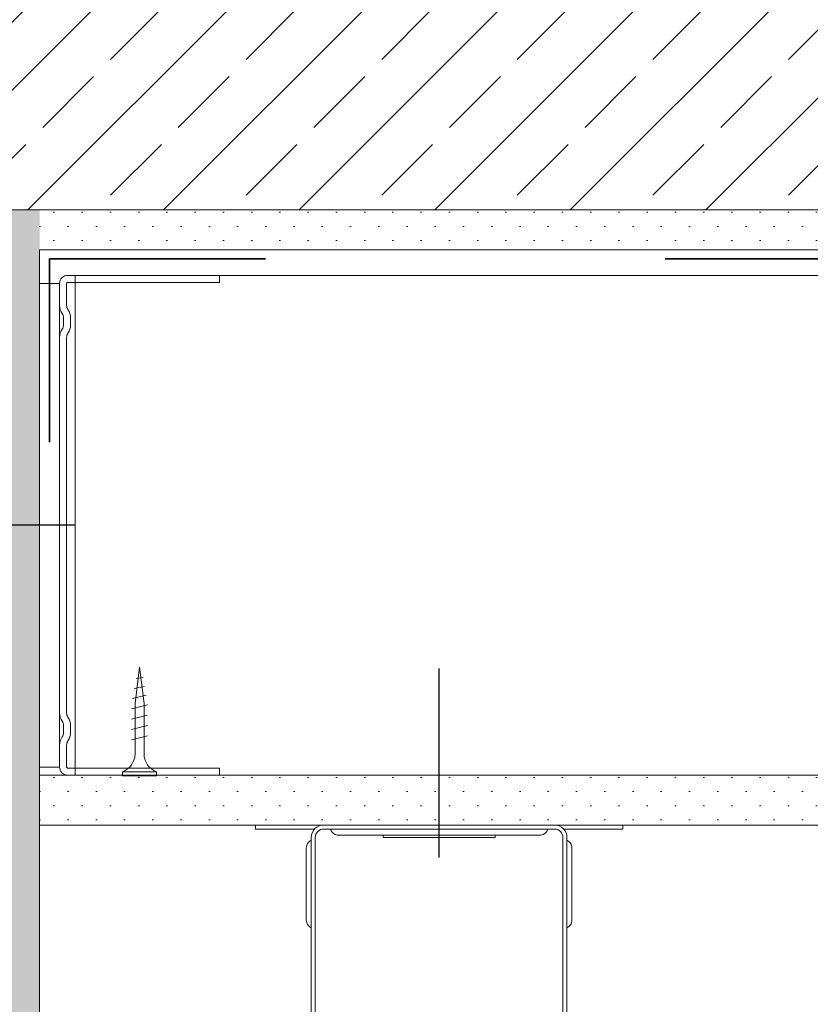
# Model space of a CAD drawing. Header units: metres. Extents: x -4 to 99, y -11 to 17.
# Tile 706 of 747: x 80.499 to 80.696, y -10.158 to -9.912. Entities that reach past the tile are written whole.
import ezdxf

# ---------------------------------------------------------------- set-up
doc = ezdxf.new("R2010")
doc.units = ezdxf.units.M
doc.header["$MEASUREMENT"] = 0
doc.linetypes.add('Strichlinie eng', pattern=[0.115, 0.075, -0.04])
for name, color, linetype in [('152 - Bemaßung_ Beschriftung.Ausbau', 7, 'Continuous'), ('301 - Elemente.Linie', 7, 'Continuous'), ('603 - Struktur.Bodenplatte_ Decke Roh', 7, 'Continuous'), ('608 - Struktur.Träger', 7, 'Continuous'), ('Neubau_651 - Abdeckung.Decke abgehängt_ bekleidet', 7, 'Continuous'), ('Neubau_660 - Unterkonstruktion.Trockenbau', 7, 'Continuous')]:
    doc.layers.add(name, color=color, linetype=linetype)
doc.styles.add('ERSTELLTER_STIL_2', font='txt')
doc.dimstyles.new('ERSTELLTER_STIL__15', dxfattribs={"dimtxt": 0.02, "dimasz": 0.01064, "dimexe": 0.18, "dimexo": 0.0625, "dimgap": 0, "dimtad": 1, "dimzin": 0, "dimdsep": 46, "dimtxsty": 'ERSTELLTER_STIL_2', "dimblk": 'ARROWHEAD_2', "dimblk1": 'ARROWHEAD_2', "dimblk2": 'ARROWHEAD_2', "dimcen": 0.09, "dimse1": 1, "dimse2": 1, "dimclrd": 7, "dimclre": 7, "dimclrt": 7, "dimazin": 0, "dimtfac": 1, "dimtdec": 4, "dimtmove": 0, "dimatfit": 3, "dimfxl": 1, "dimtolj": 1, "dimtzin": 0, "dimarcsym": 0})
pattern_1 = [(45, (71.993561, -19.654286), (-0.003535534, 0.003535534), [0, -0.005])]

# ---------------------------------------------------------------- blocks, each defined once
blk = doc.blocks.new('*D659', base_point=(71.99356, -19.65429))
at = {"layer": '152 - Bemaßung_ Beschriftung.Ausbau', "color": 7, "linetype": 'Continuous', "lineweight": 5}
for p, q in [((79.69205, -10.1091), (79.70605, -10.11719)), ((79.70955, -10.11315), (79.68855, -10.11315)), ((79.69905, -10.25265), (79.69905, -10.11315)), ((79.69205, -10.2486), (79.70605, -10.25669)), ((79.70955, -10.25265), (79.68855, -10.25265)), ((79.69905, -10.25949), (79.69905, -10.25265))]:
    blk.add_line(p, q, dxfattribs=at)
at = {"layer": '152 - Bemaßung_ Beschriftung.Ausbau', "color": 7, "lineweight": 5, "char_height": 0.02, "attachment_point": 7, "rotation": 90, "style": 'ERSTELLTER_STIL_2'}
for s, insert in [('\\A1;{\\pql;\\fArial|b0|i0|c0|p38;1\\fArial|b0|i0|c0|p38;\\A1{\\H.66x;\\S25^  ;}}', (79.69526, -10.1524)), ('\\A1;{\\pql;\\fArial|b0|i0|c0|p38;13\\fArial|b0|i0|c0|p38;\\A1{\\H.66x;\\S95^  ;}}', (79.69539, -10.2257))]:
    blk.add_mtext(s, dxfattribs=dict(at, insert=insert))
blk = doc.blocks.new('ARROWHEAD_2')
at = {"color": 0, "linetype": 'Continuous', "lineweight": 0}
for p, q in [((-0.378, -0.655), (0.378, 0.655)), ((0, 0), (-1, 0))]:
    blk.add_line(p, q, dxfattribs=at)
blk = doc.blocks.new('*D660', base_point=(71.99356, -19.65429))
at = {"layer": '152 - Bemaßung_ Beschriftung.Ausbau', "color": 7, "linetype": 'Continuous', "lineweight": 5}
for p, q in [((79.69205, -10.0966), (79.70605, -10.10469)), ((79.70955, -10.10065), (79.68855, -10.10065)), ((79.69905, -10.11315), (79.69905, -10.10065)), ((79.69205, -10.1091), (79.70605, -10.11719)), ((79.70955, -10.11315), (79.68855, -10.11315))]:
    blk.add_line(p, q, dxfattribs=at)
blk = doc.blocks.new('*D661', base_point=(71.99356, -19.65429))
at = {"layer": '152 - Bemaßung_ Beschriftung.Ausbau', "color": 7, "linetype": 'Continuous', "lineweight": 5}
for p, q in [((79.70605, -9.97969), (79.69205, -9.9716)), ((79.70955, -9.97565), (79.68855, -9.97565)), ((79.69905, -10.10065), (79.69905, -9.97565)), ((79.69205, -10.0966), (79.70605, -10.10469)), ((79.70955, -10.10065), (79.68855, -10.10065))]:
    blk.add_line(p, q, dxfattribs=at)
at = {"layer": '152 - Bemaßung_ Beschriftung.Ausbau', "color": 7, "lineweight": 5, "char_height": 0.02, "attachment_point": 7, "rotation": 90, "style": 'ERSTELLTER_STIL_2'}
for s, insert in [('\\A1;{\\pql;\\fArial|b0|i0|c0|p38;0\\fArial|b0|i0|c0|p38;\\A1{\\H.66x;\\S64^  ;}}', (79.69538, -10.0149)), ('\\A1;{\\pql;\\fArial|b0|i0|c0|p38;12\\fArial|b0|i0|c0|p38;\\A1{\\H.66x;\\S5^  ;}}', (79.69526, -10.07594))]:
    blk.add_mtext(s, dxfattribs=dict(at, insert=insert))
blk = doc.blocks.new('*D662', base_point=(71.99356, -19.65429))
at = {"layer": '152 - Bemaßung_ Beschriftung.Ausbau', "color": 7, "linetype": 'Continuous', "lineweight": 5}
for p, q in [((79.69905, -9.96929), (79.69905, -9.96244)), ((79.69205, -9.96524), (79.70605, -9.97333)), ((79.70955, -9.96929), (79.68855, -9.96929)), ((79.69905, -9.97565), (79.69905, -9.96929)), ((79.70605, -9.97969), (79.69205, -9.9716)), ((79.70955, -9.97565), (79.68855, -9.97565))]:
    blk.add_line(p, q, dxfattribs=at)
blk = doc.blocks.new('*D664', base_point=(71.99356, -19.65429))
at = {"layer": '152 - Bemaßung_ Beschriftung.Ausbau', "color": 7, "linetype": 'Continuous', "lineweight": 5}
for p, q in [((79.64095, -9.96929), (79.64095, -9.96244)), ((79.64795, -9.97333), (79.63395, -9.96524)), ((79.65145, -9.96929), (79.63045, -9.96929)), ((79.64095, -10.25265), (79.64095, -9.96929)), ((79.63395, -10.2486), (79.64795, -10.25669)), ((79.65145, -10.25265), (79.63045, -10.25265))]:
    blk.add_line(p, q, dxfattribs=at)
at = {"layer": '152 - Bemaßung_ Beschriftung.Ausbau', "color": 7, "lineweight": 5, "insert": (79.63728, -10.13616), "char_height": 0.02, "attachment_point": 7, "rotation": 90, "style": 'ERSTELLTER_STIL_2'}
blk.add_mtext('\\A1;{\\pql;\\fArial|b0|i0|c0|p38;28\\fArial|b0|i0|c0|p38;\\A1{\\H.66x;\\S34^  ;}}', dxfattribs=at)

msp = doc.modelspace()

# ---------------------------------------------------------------- hatches: boundary and pattern name
at = {"layer": '603 - Struktur.Bodenplatte_ Decke Roh', "linetype": 'Continuous', "lineweight": 5}
h = msp.add_hatch(dxfattribs=at)
h.set_pattern_fill('Beton__Stahlbeton_0005', style=0, pattern_type=2)
h.set_pattern_definition([(45, (71.99356, -19.654286), (-0.016970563, 0.016970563), []), (45, (71.985076, -19.6458), (-0.016970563, 0.016970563), [0.018, -0.006])])
h.paths.add_polyline_path([(80.08354, -9.95929), (80.50354, -9.95929), (80.99304, -9.95929), (80.99304, -9.70929), (79.73354, -9.70929), (79.73354, -9.95929)])
h = msp.add_hatch(dxfattribs=at)
h.set_pattern_fill('Gips_0005', style=0, pattern_type=2)
h.set_pattern_definition(pattern_1)
h.paths.add_polyline_path([(80.99304, -9.95929), (80.50354, -9.95929), (80.50354, -9.96929), (80.99304, -9.96929)])
at = {"layer": '608 - Struktur.Träger', "linetype": 'Continuous', "lineweight": 5}
h = msp.add_hatch(dxfattribs=at)
h.set_pattern_fill('Gips_0005', style=0, pattern_type=2)
h.set_pattern_definition(pattern_1)
h.paths.add_polyline_path([(80.50354, -9.95929), (80.49354, -9.95929), (80.49354, -10.60929), (80.49354, -10.61929), (80.50354, -10.61929)])
at = {"layer": 'Neubau_651 - Abdeckung.Decke abgehängt_ bekleidet', "linetype": 'Continuous', "lineweight": 5}
h = msp.add_hatch(dxfattribs=at)
h.set_pattern_fill('Gips_0005', style=0, pattern_type=2)
h.set_pattern_definition(pattern_1)
h.paths.add_polyline_path([(80.50354, -10.11315), (80.99304, -10.11315), (80.99304, -10.10065), (80.50354, -10.10065)])

# ---------------------------------------------------------------- linework, layer by layer
at = {"layer": '301 - Elemente.Linie', "color": 92, "linetype": 'Strichlinie eng', "lineweight": 35, "ltscale": 0.2, "true_color": 0x00be00, "flags": 128}
msp.add_lwpolyline([(80.50599, -10.01737), (80.50599, -9.97147), (80.99304, -9.97147)], dxfattribs=at)
at = {"layer": '301 - Elemente.Linie', "color": 1, "linetype": 'Continuous', "lineweight": 13, "flags": 128}
for points in [[(80.99304, -10.10065), (80.51241, -10.10065), (80.51241, -9.97565), (80.99304, -9.97565)], [(80.99304, -10.11315), (80.50354, -10.11315), (80.50354, -10.10065), (80.99304, -10.10065)]]:
    msp.add_lwpolyline(points, dxfattribs=at)
at = {"layer": '301 - Elemente.Linie', "color": 1, "linetype": 'Continuous', "lineweight": 25, "flags": 128}
for points in [[(80.51241, -10.03815), (80.45264, -10.03815)], [(80.60354, -10.12131), (80.60354, -10.07403)]]:
    msp.add_lwpolyline(points, dxfattribs=at)
at = {"layer": '301 - Elemente.Linie', "color": 1, "linetype": 'Continuous', "lineweight": 5, "flags": 128}
for points in [[(80.57238, -10.11415), (80.55754, -10.11415), (80.55754, -10.11315), (80.57467, -10.11315)], [(80.63242, -10.11315), (80.64954, -10.11315), (80.64954, -10.11415), (80.63471, -10.11415)], [(80.58954, -10.11565), (80.58954, -10.11627), (80.61754, -10.11627), (80.61754, -10.11565)]]:
    msp.add_lwpolyline(points, dxfattribs=at)
for points in [[(80.57154, -10.21911), (80.57154, -10.11627, -0.414214), (80.57467, -10.11315), (80.63242, -10.11315, -0.414214), (80.63554, -10.11627), (80.63554, -10.21938)], [(80.63454, -10.21646), (80.63454, -10.11627, 0.414214), (80.63242, -10.11415), (80.57467, -10.11415, 0.414214), (80.57254, -10.11627), (80.57254, -10.21645)], [(80.63077, -10.11415, -0.211511), (80.62958, -10.11552, -0.111248), (80.62904, -10.11565), (80.57804, -10.11565, -0.111248), (80.57751, -10.11552, -0.211511), (80.57632, -10.11415)], [(80.57154, -10.1389, -0.093781), (80.57069, -10.13811, -0.160861), (80.57029, -10.13692), (80.57029, -10.11888, -0.160861), (80.57069, -10.11769, -0.093781), (80.57154, -10.1169)], [(80.63554, -10.1169, -0.093781), (80.6364, -10.11769, -0.160861), (80.63679, -10.11888), (80.63679, -10.13692, -0.160861), (80.6364, -10.13811, -0.093781), (80.63554, -10.1389)]]:
    msp.add_lwpolyline(points, format="xyb", dxfattribs=at)
at = {"layer": '603 - Struktur.Bodenplatte_ Decke Roh', "color": 7, "linetype": 'Continuous', "lineweight": 5}
msp.add_line((80.99304, -9.96929), (80.50354, -9.96929), dxfattribs=at)
at = {"layer": '603 - Struktur.Bodenplatte_ Decke Roh', "color": 7, "linetype": 'Continuous', "lineweight": 13, "flags": 128}
msp.add_lwpolyline([(80.99304, -9.95929), (80.50354, -9.95929), (80.49354, -9.95929), (80.09354, -9.95929), (80.08354, -9.95929), (79.73354, -9.95929)], dxfattribs=at)
at = {"layer": '608 - Struktur.Träger', "color": 7, "linetype": 'Continuous', "lineweight": 5}
msp.add_line((80.50354, -9.96929), (80.50354, -10.39171), dxfattribs=at)
at = {"layer": 'Neubau_660 - Unterkonstruktion.Trockenbau', "color": 1, "linetype": 'Continuous', "lineweight": 5}
for p, q in [((80.52949, -10.07621), (80.5277, -10.07647)), ((80.52982, -10.07846), (80.52723, -10.07898)), ((80.53019, -10.08068), (80.52675, -10.0815)), ((80.53054, -10.08306), (80.52654, -10.08406)), ((80.53054, -10.08566), (80.52654, -10.08666)), ((80.53054, -10.08826), (80.52654, -10.08926)), ((80.53054, -10.09086), (80.52654, -10.09186)), ((80.53279, -10.09986), (80.52429, -10.09986))]:
    msp.add_line(p, q, dxfattribs=at)
at = {"layer": 'Neubau_660 - Unterkonstruktion.Trockenbau', "color": 1, "linetype": 'Continuous', "lineweight": 5, "flags": 128}
for points in [[(80.54854, -10.10065), (80.51054, -10.10065, -0.414214), (80.50854, -10.09865), (80.50854, -10.09315, -0.156603), (80.50921, -10.09108, 0.156603), (80.50954, -10.09003), (80.50954, -10.08826, 0.156603), (80.50921, -10.08721, -0.156603), (80.50854, -10.08515), (80.50854, -9.99115, -0.156603), (80.50921, -9.98908, 0.156603), (80.50954, -9.98803), (80.50954, -9.98626, 0.156603), (80.50921, -9.98521, -0.156603), (80.50854, -9.98315), (80.50854, -9.97765, -0.414214), (80.51054, -9.97565), (80.54854, -9.97565), (80.54854, -9.9774), (80.51054, -9.9774, 0.414214), (80.51029, -9.97765), (80.51029, -9.98315, 0.156603), (80.51063, -9.98419, -0.156603), (80.51129, -9.98626), (80.51129, -9.98803, -0.156603), (80.51063, -9.9901, 0.156603), (80.51029, -9.99115), (80.51029, -10.08515, 0.156603), (80.51063, -10.08619, -0.156603), (80.51129, -10.08826), (80.51129, -10.09003, -0.156603), (80.51063, -10.0921, 0.156603), (80.51029, -10.09315), (80.51029, -10.09865, 0.414214), (80.51054, -10.0989), (80.54854, -10.0989)], [(80.52742, -10.08279), (80.52742, -10.09536, -0.304192), (80.52429, -10.09986), (80.52429, -10.10086), (80.53279, -10.10086), (80.53279, -10.09986, -0.304191), (80.52967, -10.09536), (80.52967, -10.08279), (80.52854, -10.07366)]]:
    msp.add_lwpolyline(points, format="xyb", close=True, dxfattribs=at)
msp.add_lwpolyline([(80.50854, -9.97765), (80.50354, -9.97765), (80.50354, -10.09865), (80.50854, -10.09865)], close=True, dxfattribs=at)

# ---------------------------------------------------------------- dimensions: what is measured, and where the dimension line sits
at = {"layer": '152 - Bemaßung_ Beschriftung.Ausbau', "color": 7, "linetype": 'Continuous', "lineweight": 5}
for base, p1, p2, picture, middle in [((79.6990476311, -9.9756455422), (80.9930430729, -10.1006455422), (80.9930430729, -9.9756455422), '*D661', (79.6850476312, -10.0336777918)), ((79.64095, -9.96929), (80.99304, -10.25265), (80.99304, -9.96929), '*D664', (79.62695, -10.08628)), ((79.69905, -9.96929), (80.99304, -9.97565), (80.99304, -9.96929), '*D662', (79.68505, -9.97264)), ((79.69905, -10.11315), (80.99304, -10.25265), (80.99304, -10.11315), '*D659', (79.68505, -10.17581)), ((79.69905, -10.10065), (80.99304, -10.11315), (80.99304, -10.10065), '*D660', (79.68505, -10.11014))]:
    dim = msp.add_linear_dim(base=base, p1=p1, p2=p2, angle=90, dimstyle='ERSTELLTER_STIL__15', dxfattribs=at)
    dim.commit()
    dim.dimension.update_dxf_attribs({"geometry": picture, "text_midpoint": middle, "dimtype": 160, "text_rotation": 90})

doc.saveas('drawing.dxf')
